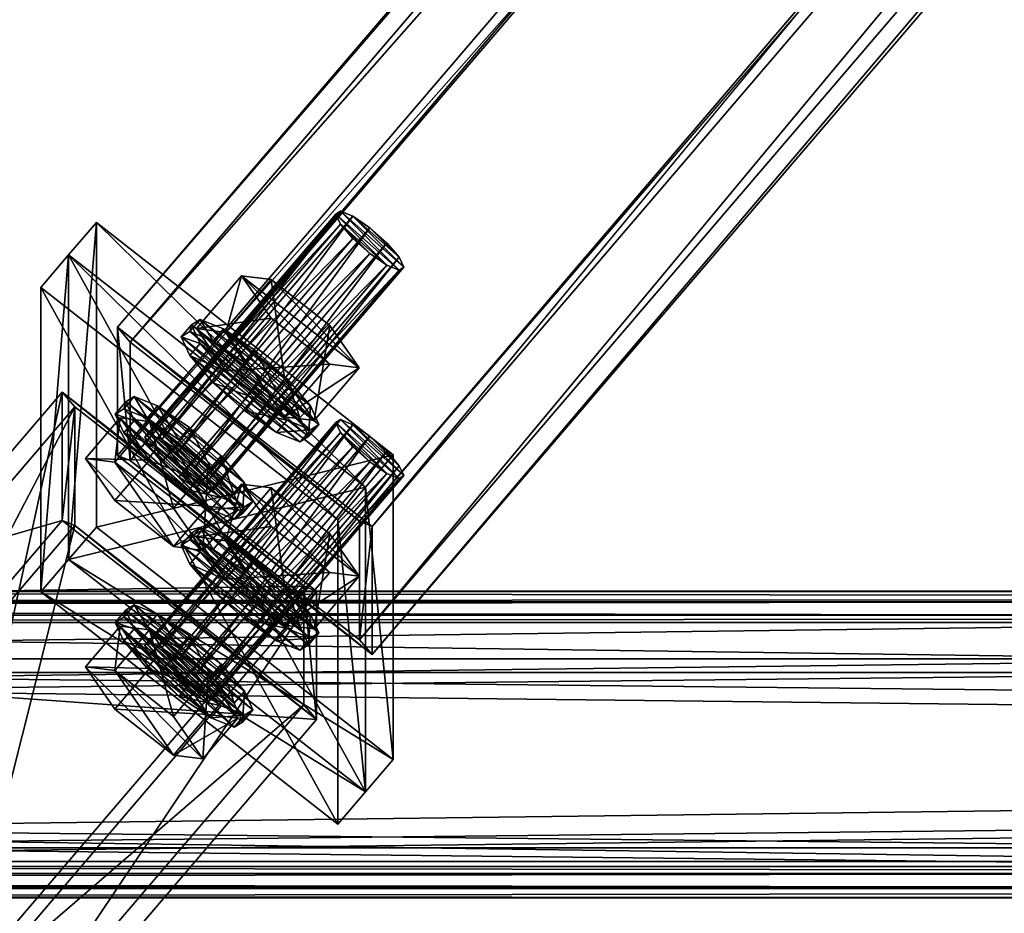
# Model space of a CAD drawing. Header units: millimetres. Extents: x 60485 to 71303, y 100 to 16900.
# Tile 618 of 656: x 65849 to 66029, y 13676 to 13839. Entities that reach past the tile are written whole.
import ezdxf

# ---------------------------------------------------------------- set-up
doc = ezdxf.new("R2010")
doc.units = ezdxf.units.MM
for name, color, linetype in [('13', 7, 'Continuous'), ('3', 7, 'Continuous'), ('9', 7, 'Continuous'), ('99', 7, 'Continuous')]:
    doc.layers.add(name, color=color, linetype=linetype)

msp = doc.modelspace()

# ---------------------------------------------------------------- meshes
at = {"layer": '13', "color": 7}
mesh = msp.add_polyface(dxfattribs=at)
corners = [(65912.75, 13796.25, 3967.83), (65874.82, 13758.28, 3980.56), (65877.92, 13755.54, 3980.28), (65909.65, 13798.99, 3968.12), (65872.55, 13760.91, 3982.82), (65907.38, 13801.62, 3970.38), (65871.72, 13762.73, 3986.45), (65906.55, 13803.43, 3974), (65872.55, 13763.25, 3990.47), (65907.38, 13803.95, 3978.03), (65874.82, 13762.33, 3993.82), (65909.65, 13803.04, 3981.37), (65877.92, 13760.22, 3995.58), (65867.19, 13766.27, 3985.36), (65872.55, 13765.59, 3998.12), (65866.22, 13758.19, 4000.39), (65883.28, 13750.18, 3977.74), (65894.72, 13784.47, 3967.25), (65889.36, 13792.18, 3977.45), (65881.12, 13782.56, 3980.39), (65886.49, 13781.87, 3993.15), (65897.21, 13766.46, 3972.76), (65874.01, 13760.85, 3973.44), (65869.76, 13765.78, 3977.67), (65867.86, 13763.56, 3978.35), (65868.21, 13769.19, 3984.47), (65866.31, 13766.97, 3985.15), (65869.76, 13770.16, 3992.02), (65867.86, 13767.94, 3992.7), (65874.01, 13768.44, 3998.29), (65872.11, 13766.22, 3998.96), (65879.82, 13764.49, 4001.6), (65877.92, 13762.27, 4002.27), (65889.87, 13750.04, 3982.48), (65891.42, 13751.02, 3990.03), (65889.87, 13754.43, 3996.83), (65885.62, 13759.36, 4001.06), (65887.97, 13752.21, 3997.51), (65889.52, 13748.8, 3990.71), (65887.97, 13747.82, 3983.16), (65891.85, 13769.78, 3968.61), (65886.04, 13774.91, 3969.14), (65884.14, 13772.69, 3969.82), (65881.79, 13779.84, 3973.37), (65879.89, 13777.62, 3974.05), (65880.24, 13783.25, 3980.17), (65878.34, 13781.03, 3980.85), (65881.79, 13784.23, 3987.72), (65879.89, 13782.01, 3988.4), (65886.04, 13782.51, 3993.99), (65884.14, 13780.29, 3994.67), (65889.95, 13776.33, 3997.98), (65897.65, 13765.83, 3971.92), (65901.9, 13764.11, 3978.19), (65900, 13766.27, 3993.21), (65901.56, 13762.86, 3986.41), (65900, 13761.89, 3978.86), (65895.75, 13763.61, 3972.6)]
mesh.append_faces([[corners[k] for k in face] for face in [(0, 1, 2, 2), (3, 4, 1, 1), (5, 6, 4, 4), (7, 8, 6, 6), (9, 10, 8, 8), (11, 12, 10, 10), (18, 20, 19, 19), (23, 26, 24, 24), (25, 28, 26, 26), (27, 30, 28, 28), (29, 32, 30, 30), (29, 36, 31, 31), (41, 44, 42, 42), (43, 46, 44, 44), (45, 48, 46, 46), (47, 50, 48, 48), (49, 51, 50, 50)]], dxfattribs={"vtx0": -1, "color": 7})
mesh.append_faces([[corners[k] for k in face] for face in [(13, 16, 14, 14), (20, 21, 19, 19), (23, 33, 25, 25), (25, 34, 27, 27), (27, 35, 29, 29), (32, 37, 30, 30), (30, 38, 28, 28), (28, 39, 26, 26), (41, 52, 43, 43), (43, 53, 45, 45), (50, 54, 48, 48), (48, 55, 46, 46), (46, 56, 44, 44), (44, 57, 42, 42)]], dxfattribs={"vtx0": -1, "vtx1": -1, "color": 7})
mesh.append_faces([[corners[k] for k in face] for face in [(13, 14, 15, 15), (17, 18, 19, 19), (22, 23, 24, 24), (23, 25, 26, 26), (25, 27, 28, 28), (27, 29, 30, 30), (29, 31, 32, 32), (40, 41, 42, 42), (41, 43, 44, 44), (43, 45, 46, 46), (45, 47, 48, 48), (47, 49, 50, 50)]], dxfattribs={"vtx2": -1, "vtx3": -1, "color": 7})
mesh = msp.add_polyface(dxfattribs=at)
corners = [(65918.94, 13793.74, 3976.97), (65918.11, 13793.22, 3972.94), (65883.28, 13752.52, 3985.39), (65915.84, 13794.14, 3969.6), (65881.01, 13753.44, 3982.05), (65912.75, 13796.25, 3967.83), (65877.92, 13755.54, 3980.28), (65909.65, 13798.99, 3968.12), (65874.82, 13758.28, 3980.56), (65907.38, 13801.62, 3970.38), (65872.55, 13760.91, 3982.82), (65906.55, 13803.43, 3974), (65871.72, 13762.73, 3986.45), (65907.38, 13803.95, 3978.03), (65872.55, 13763.25, 3990.47), (65909.65, 13803.04, 3981.37), (65874.82, 13762.33, 3993.82), (65912.75, 13800.93, 3983.14), (65877.92, 13760.22, 3995.58), (65915.84, 13798.19, 3982.85), (65881.01, 13757.49, 3995.3), (65918.11, 13795.56, 3980.59), (65883.28, 13754.86, 3993.04), (65884.11, 13753.04, 3989.41), (65905.44, 13776.08, 3969.82), (65894.72, 13784.47, 3967.25), (65886.49, 13774.85, 3970.19), (65881.12, 13782.56, 3980.39), (65889.36, 13792.18, 3977.45), (65894.72, 13791.49, 3990.2), (65886.49, 13781.87, 3993.15), (65905.44, 13783.1, 3992.77), (65897.21, 13773.48, 3995.71), (65910.8, 13775.4, 3982.58), (65902.57, 13765.77, 3985.52), (65897.21, 13766.46, 3972.76), (65886.04, 13782.51, 3993.99), (65891.85, 13778.55, 3997.3), (65889.95, 13776.33, 3997.98), (65897.65, 13773.42, 3996.76), (65895.75, 13771.2, 3997.44), (65880.24, 13783.25, 3980.17), (65903.46, 13765.08, 3985.73), (65881.79, 13784.23, 3987.72), (65901.9, 13768.49, 3992.53), (65884.14, 13780.29, 3994.67)]
mesh.append_faces([[corners[k] for k in face] for face in [(5, 9, 7, 7), (17, 21, 19, 19), (25, 27, 26, 26), (29, 32, 30, 30), (31, 34, 32, 32), (24, 28, 25, 25), (29, 33, 31, 31), (34, 30, 32, 32), (27, 35, 26, 26), (37, 40, 38, 38), (36, 39, 37, 37), (40, 45, 38, 38)]], dxfattribs={"vtx0": -1, "color": 7})
mesh.append_faces([[corners[k] for k in face] for face in [(9, 3, 11, 11), (11, 1, 13, 13), (13, 0, 15, 15), (15, 21, 17, 17), (28, 33, 29, 29), (41, 42, 43, 43), (43, 44, 36, 36)]], dxfattribs={"vtx0": -1, "vtx1": -1, "color": 7})
mesh.append_faces([[corners[k] for k in face] for face in [(9, 5, 3, 3), (11, 3, 1, 1), (13, 1, 0, 0), (15, 0, 21, 21), (28, 24, 33, 33), (36, 44, 39, 39)]], dxfattribs={"vtx0": -1, "vtx2": -1, "vtx3": -1, "color": 7})
mesh.append_faces([[corners[k] for k in face] for face in [(0, 1, 2, 2), (1, 3, 4, 4), (3, 5, 6, 6), (5, 7, 8, 8), (7, 9, 10, 10), (9, 11, 12, 12), (11, 13, 14, 14), (13, 15, 16, 16), (15, 17, 18, 18), (17, 19, 20, 20), (19, 21, 22, 22), (21, 0, 23, 23), (24, 25, 26, 26), (28, 29, 30, 30), (29, 31, 32, 32), (31, 33, 34, 34), (36, 37, 38, 38), (37, 39, 40, 40)]], dxfattribs={"vtx2": -1, "vtx3": -1, "color": 7})
mesh = msp.add_polyface(dxfattribs=at)
corners = [(65918.94, 13793.74, 3976.97), (65883.28, 13752.52, 3985.39), (65884.11, 13753.04, 3989.41), (65918.11, 13793.22, 3972.94), (65881.01, 13753.44, 3982.05), (65915.84, 13794.14, 3969.6), (65877.92, 13755.54, 3980.28), (65912.75, 13800.93, 3983.14), (65881.01, 13757.49, 3995.3), (65877.92, 13760.22, 3995.58), (65915.84, 13798.19, 3982.85), (65883.28, 13754.86, 3993.04), (65918.11, 13795.56, 3980.59), (65910.8, 13775.4, 3982.58), (65905.44, 13776.08, 3969.82), (65897.21, 13766.46, 3972.76), (65902.57, 13765.77, 3985.52), (65886.49, 13774.85, 3970.19), (65886.49, 13781.87, 3993.15), (65885.62, 13759.36, 4001.06), (65889.87, 13754.43, 3996.83), (65887.97, 13752.21, 3997.51), (65891.42, 13751.02, 3990.03), (65889.52, 13748.8, 3990.71), (65903.46, 13765.08, 3985.73), (65901.9, 13764.11, 3978.19), (65900, 13761.89, 3978.86), (65901.56, 13762.86, 3986.41), (65897.65, 13765.83, 3971.92), (65895.75, 13763.61, 3972.6), (65891.85, 13769.78, 3968.61), (65889.95, 13767.56, 3969.29), (65884.14, 13772.69, 3969.82), (65897.65, 13773.42, 3996.76), (65901.9, 13768.49, 3992.53), (65900, 13766.27, 3993.21), (65895.75, 13771.2, 3997.44), (65886.04, 13774.91, 3969.14), (65881.79, 13779.84, 3973.37), (65880.24, 13783.25, 3980.17), (65881.79, 13784.23, 3987.72), (65884.14, 13780.29, 3994.67), (65879.89, 13782.01, 3988.4), (65878.34, 13781.03, 3980.85), (65879.89, 13777.62, 3974.05), (65912.75, 13758.24, 3843.52), (65907.38, 13763.61, 3846.06), (65909.65, 13760.98, 3843.8), (65915.84, 13756.13, 3845.28), (65906.55, 13765.43, 3849.68), (65918.11, 13755.22, 3848.62), (65907.38, 13765.95, 3853.71), (65918.94, 13755.74, 3852.65), (65909.65, 13765.03, 3857.05), (65918.11, 13757.55, 3856.27), (65912.75, 13762.92, 3858.82), (65915.84, 13760.18, 3858.53)]
mesh.append_faces([[corners[k] for k in face] for face in [(0, 1, 2, 2), (3, 4, 1, 1), (5, 6, 4, 4), (7, 8, 9, 9), (10, 11, 8, 8), (12, 2, 11, 11), (13, 15, 16, 16), (14, 17, 15, 15), (20, 23, 21, 21), (24, 26, 27, 27), (25, 29, 26, 26), (28, 31, 29, 29), (30, 32, 31, 31), (33, 35, 36, 36), (34, 27, 35, 35), (28, 37, 30, 30), (32, 29, 31, 31), (45, 46, 47, 47), (55, 54, 56, 56)]], dxfattribs={"vtx0": -1, "color": 7})
mesh.append_faces([[corners[k] for k in face] for face in [(46, 48, 49, 49), (49, 50, 51, 51), (51, 52, 53, 53), (53, 54, 55, 55)]], dxfattribs={"vtx0": -1, "vtx1": -1, "color": 7})
mesh.append_faces([[corners[k] for k in face] for face in [(18, 16, 15, 15), (38, 28, 25, 25), (39, 25, 24, 24), (40, 24, 34, 34), (41, 36, 35, 35), (42, 35, 27, 27), (43, 27, 26, 26), (44, 26, 29, 29), (46, 45, 48, 48), (49, 48, 50, 50), (51, 50, 52, 52), (53, 52, 54, 54)]], dxfattribs={"vtx0": -1, "vtx2": -1, "vtx3": -1, "color": 7})
mesh.append_faces([[corners[k] for k in face] for face in [(13, 14, 15, 15), (19, 20, 21, 21), (20, 22, 23, 23), (24, 25, 26, 26), (25, 28, 29, 29), (28, 30, 31, 31), (33, 34, 35, 35), (34, 24, 27, 27)]], dxfattribs={"vtx2": -1, "vtx3": -1, "color": 7})
mesh = msp.add_polyface(dxfattribs=at)
corners = [(65883.28, 13754.86, 3993.04), (65877.92, 13760.22, 3995.58), (65881.01, 13757.49, 3995.3), (65874.82, 13762.33, 3993.82), (65884.11, 13753.04, 3989.41), (65872.55, 13763.25, 3990.47), (65883.28, 13752.52, 3985.39), (65871.72, 13762.73, 3986.45), (65881.01, 13753.44, 3982.05), (65872.55, 13760.91, 3982.82), (65877.92, 13755.54, 3980.28), (65874.82, 13758.28, 3980.56), (65883.28, 13750.18, 3977.74), (65872.55, 13758.57, 3975.17), (65866.22, 13751.17, 3977.43), (65867.19, 13766.27, 3985.36), (65860.86, 13758.87, 3987.63), (65866.22, 13758.19, 4000.39), (65872.55, 13765.59, 3998.12), (65883.28, 13757.2, 4000.69), (65876.94, 13749.79, 4002.95), (65888.64, 13749.49, 3990.5), (65876.94, 13742.78, 3980), (65889.87, 13750.04, 3982.48), (65885.62, 13751.76, 3976.22), (65883.72, 13749.54, 3976.9), (65879.82, 13755.72, 3972.91), (65877.92, 13753.5, 3973.59), (65874.01, 13760.85, 3973.44), (65872.11, 13758.63, 3974.12), (65867.86, 13763.56, 3978.35), (65879.82, 13764.49, 4001.6), (65885.62, 13759.36, 4001.06), (65883.72, 13757.14, 4001.74), (65877.92, 13762.27, 4002.27), (65887.97, 13752.21, 3997.51), (65869.76, 13765.78, 3977.67), (65868.21, 13769.19, 3984.47), (65891.42, 13751.02, 3990.03), (65869.76, 13770.16, 3992.02), (65889.87, 13754.43, 3996.83), (65874.01, 13768.44, 3998.29), (65872.11, 13766.22, 3998.96), (65889.52, 13748.8, 3990.71), (65867.86, 13767.94, 3992.7), (65887.97, 13747.82, 3983.16), (65866.31, 13766.97, 3985.15)]
mesh.append_faces([[corners[k] for k in face] for face in [(0, 1, 2, 2), (9, 10, 11, 11), (13, 16, 14, 14), (15, 17, 16, 16), (18, 20, 17, 17), (12, 15, 13, 13), (18, 21, 19, 19), (16, 22, 14, 14), (24, 27, 25, 25), (26, 29, 27, 27), (28, 30, 29, 29), (31, 33, 34, 34), (32, 35, 33, 33), (24, 28, 26, 26), (35, 34, 33, 33), (30, 27, 29, 29)]], dxfattribs={"vtx0": -1, "color": 7})
mesh.append_faces([[corners[k] for k in face] for face in [(1, 0, 3, 3), (3, 4, 5, 5), (5, 6, 7, 7), (7, 8, 9, 9), (17, 22, 16, 16), (28, 24, 36, 36), (46, 25, 30, 30)]], dxfattribs={"vtx0": -1, "vtx1": -1, "color": 7})
mesh.append_faces([[corners[k] for k in face] for face in [(3, 0, 4, 4), (5, 4, 6, 6), (7, 6, 8, 8), (9, 8, 10, 10), (18, 12, 21, 21), (36, 24, 23, 23), (37, 23, 38, 38), (39, 38, 40, 40), (41, 40, 32, 32), (42, 35, 43, 43), (44, 43, 45, 45), (46, 45, 25, 25), (30, 25, 27, 27)]], dxfattribs={"vtx0": -1, "vtx2": -1, "vtx3": -1, "color": 7})
mesh.append_faces([[corners[k] for k in face] for face in [(12, 13, 14, 14), (13, 15, 16, 16), (18, 19, 20, 20), (23, 24, 25, 25), (24, 26, 27, 27), (26, 28, 29, 29), (31, 32, 33, 33)]], dxfattribs={"vtx2": -1, "vtx3": -1, "color": 7})
mesh = msp.add_polyface(dxfattribs=at)
corners = [(65888.64, 13749.49, 3990.5), (65883.28, 13750.18, 3977.74), (65876.94, 13742.78, 3980), (65882.31, 13742.09, 3992.76), (65866.22, 13751.17, 3977.43), (65883.28, 13757.2, 4000.69), (65876.94, 13749.79, 4002.95), (65866.22, 13758.19, 4000.39), (65889.87, 13750.04, 3982.48), (65883.72, 13749.54, 3976.9), (65887.97, 13747.82, 3983.16), (65909.65, 13760.98, 3843.8), (65872.55, 13722.9, 3858.5), (65874.82, 13720.27, 3856.24), (65907.38, 13763.61, 3846.06), (65871.72, 13724.72, 3862.13), (65906.55, 13765.43, 3849.68), (65872.55, 13725.24, 3866.15), (65907.38, 13765.95, 3853.71), (65874.82, 13724.32, 3869.5), (65909.65, 13765.03, 3857.05), (65877.92, 13722.21, 3871.26), (65912.75, 13762.92, 3858.82), (65881.01, 13719.48, 3870.98), (65894.72, 13746.47, 3842.93), (65889.36, 13754.17, 3853.13), (65881.12, 13744.55, 3856.07), (65886.49, 13736.84, 3845.87), (65894.72, 13753.48, 3865.88), (65886.49, 13743.86, 3868.83), (65897.21, 13728.45, 3848.44), (65868.21, 13731.18, 3860.15), (65869.76, 13732.16, 3867.7), (65867.86, 13729.93, 3868.38), (65866.31, 13728.96, 3860.83), (65874.01, 13730.44, 3873.97), (65872.11, 13728.22, 3874.64), (65891.85, 13731.77, 3844.29), (65886.04, 13736.9, 3844.82), (65884.14, 13734.68, 3845.5), (65889.95, 13729.55, 3844.97), (65881.79, 13741.83, 3849.06), (65879.89, 13739.61, 3849.73), (65880.24, 13745.24, 3855.86), (65878.34, 13743.02, 3856.53), (65881.79, 13746.22, 3863.4), (65879.89, 13744, 3864.08), (65886.04, 13744.5, 3869.67), (65884.14, 13742.28, 3870.35), (65889.95, 13738.32, 3873.66), (65897.65, 13727.82, 3847.6), (65901.9, 13726.1, 3853.87), (65903.46, 13727.07, 3861.41), (65901.9, 13730.48, 3868.21), (65900, 13728.26, 3868.89), (65901.56, 13724.85, 3862.09), (65900, 13723.88, 3854.54), (65895.75, 13725.6, 3848.28)]
mesh.append_faces([[corners[k] for k in face] for face in [(0, 2, 3, 3), (1, 4, 2, 2), (5, 3, 6, 6), (3, 7, 6, 6), (8, 9, 10, 10), (11, 12, 13, 13), (14, 15, 12, 12), (16, 17, 15, 15), (18, 19, 17, 17), (20, 21, 19, 19), (22, 23, 21, 21), (24, 26, 27, 27), (25, 29, 26, 26), (26, 30, 27, 27), (31, 33, 34, 34), (32, 36, 33, 33), (37, 39, 40, 40), (38, 42, 39, 39), (41, 44, 42, 42), (43, 46, 44, 44), (45, 48, 46, 46), (47, 49, 48, 48)]], dxfattribs={"vtx0": -1, "color": 7})
mesh.append_faces([[corners[k] for k in face] for face in [(29, 30, 26, 26), (38, 50, 41, 41), (41, 51, 43, 43), (43, 52, 45, 45), (45, 53, 47, 47), (48, 54, 46, 46), (46, 55, 44, 44), (44, 56, 42, 42), (42, 57, 39, 39)]], dxfattribs={"vtx0": -1, "vtx1": -1, "color": 7})
mesh.append_faces([[corners[k] for k in face] for face in [(7, 3, 2, 2)]], dxfattribs={"vtx0": -1, "vtx2": -1, "vtx3": -1, "color": 7})
mesh.append_faces([[corners[k] for k in face] for face in [(0, 1, 2, 2), (5, 0, 3, 3), (24, 25, 26, 26), (25, 28, 29, 29), (31, 32, 33, 33), (32, 35, 36, 36), (37, 38, 39, 39), (38, 41, 42, 42), (41, 43, 44, 44), (43, 45, 46, 46), (45, 47, 48, 48)]], dxfattribs={"vtx2": -1, "vtx3": -1, "color": 7})
mesh = msp.add_polyface(dxfattribs=at)
corners = [(65891.42, 13751.02, 3990.03), (65889.87, 13750.04, 3982.48), (65887.97, 13747.82, 3983.16), (65889.52, 13748.8, 3990.71), (65918.94, 13755.74, 3852.65), (65918.11, 13755.22, 3848.62), (65883.28, 13714.51, 3861.07), (65915.84, 13756.13, 3845.28), (65881.01, 13715.43, 3857.73), (65912.75, 13758.24, 3843.52), (65877.92, 13717.54, 3855.96), (65909.65, 13760.98, 3843.8), (65874.82, 13720.27, 3856.24), (65907.38, 13763.61, 3846.06), (65872.55, 13722.9, 3858.5), (65906.55, 13765.43, 3849.68), (65871.72, 13724.72, 3862.13), (65907.38, 13765.95, 3853.71), (65872.55, 13725.24, 3866.15), (65909.65, 13765.03, 3857.05), (65874.82, 13724.32, 3869.5), (65912.75, 13762.92, 3858.82), (65877.92, 13722.21, 3871.26), (65915.84, 13760.18, 3858.53), (65881.01, 13719.48, 3870.98), (65918.11, 13757.55, 3856.27), (65883.28, 13716.85, 3868.72), (65884.11, 13715.03, 3865.09), (65910.8, 13737.39, 3858.26), (65905.44, 13738.07, 3845.5), (65897.21, 13728.45, 3848.44), (65902.57, 13727.77, 3861.2), (65894.72, 13746.47, 3842.93), (65886.49, 13736.84, 3845.87), (65894.72, 13753.48, 3865.88), (65905.44, 13745.09, 3868.45), (65897.21, 13735.47, 3871.39), (65886.49, 13743.86, 3868.83), (65889.36, 13754.17, 3853.13), (65886.04, 13744.5, 3869.67), (65891.85, 13740.54, 3872.98), (65889.95, 13738.32, 3873.66), (65897.65, 13735.41, 3872.44), (65895.75, 13733.19, 3873.12), (65901.9, 13730.48, 3868.21), (65900, 13728.26, 3868.89), (65897.65, 13727.82, 3847.6), (65886.04, 13736.9, 3844.82), (65891.85, 13731.77, 3844.29), (65881.79, 13741.83, 3849.06), (65901.9, 13726.1, 3853.87), (65880.24, 13745.24, 3855.86), (65903.46, 13727.07, 3861.41), (65881.79, 13746.22, 3863.4), (65884.14, 13742.28, 3870.35), (65879.89, 13744, 3864.08), (65901.56, 13724.85, 3862.09), (65884.14, 13734.68, 3845.5), (65895.75, 13725.6, 3848.28), (65889.95, 13729.55, 3844.97)]
mesh.append_faces([[corners[k] for k in face] for face in [(0, 2, 3, 3), (28, 30, 31, 31), (29, 33, 30, 30), (34, 36, 37, 37), (35, 31, 36, 36), (29, 38, 32, 32), (34, 28, 35, 35), (31, 37, 36, 36), (40, 43, 41, 41), (42, 45, 43, 43), (46, 47, 48, 48), (39, 42, 40, 40), (43, 54, 41, 41), (57, 58, 59, 59)]], dxfattribs={"vtx0": -1, "color": 7})
mesh.append_faces([[corners[k] for k in face] for face in [(38, 28, 34, 34)]], dxfattribs={"vtx0": -1, "vtx1": -1, "color": 7})
mesh.append_faces([[corners[k] for k in face] for face in [(38, 29, 28, 28), (37, 31, 30, 30), (49, 46, 50, 50), (51, 50, 52, 52), (53, 52, 44, 44), (39, 44, 42, 42), (54, 43, 45, 45), (55, 45, 56, 56)]], dxfattribs={"vtx0": -1, "vtx2": -1, "vtx3": -1, "color": 7})
mesh.append_faces([[corners[k] for k in face] for face in [(0, 1, 2, 2), (4, 5, 6, 6), (5, 7, 8, 8), (7, 9, 10, 10), (9, 11, 12, 12), (11, 13, 14, 14), (13, 15, 16, 16), (15, 17, 18, 18), (17, 19, 20, 20), (19, 21, 22, 22), (21, 23, 24, 24), (23, 25, 26, 26), (25, 4, 27, 27), (28, 29, 30, 30), (29, 32, 33, 33), (34, 35, 36, 36), (35, 28, 31, 31), (39, 40, 41, 41), (40, 42, 43, 43), (42, 44, 45, 45)]], dxfattribs={"vtx2": -1, "vtx3": -1, "color": 7})
mesh = msp.add_polyface(dxfattribs=at)
corners = [(65918.94, 13755.74, 3852.65), (65883.28, 13714.51, 3861.07), (65884.11, 13715.03, 3865.09), (65918.11, 13755.22, 3848.62), (65881.01, 13715.43, 3857.73), (65915.84, 13756.13, 3845.28), (65877.92, 13717.54, 3855.96), (65912.75, 13758.24, 3843.52), (65874.82, 13720.27, 3856.24), (65915.84, 13760.18, 3858.53), (65883.28, 13716.85, 3868.72), (65881.01, 13719.48, 3870.98), (65918.11, 13757.55, 3856.27), (65877.92, 13722.21, 3871.26), (65874.82, 13724.32, 3869.5), (65872.55, 13725.24, 3866.15), (65888.64, 13711.48, 3866.18), (65883.28, 13712.17, 3853.42), (65876.94, 13704.77, 3855.68), (65882.31, 13704.08, 3868.44), (65883.28, 13719.19, 3876.37), (65872.55, 13727.58, 3873.8), (65891.42, 13713.01, 3865.71), (65889.87, 13712.04, 3858.16), (65887.97, 13709.82, 3858.84), (65889.52, 13710.79, 3866.39), (65885.62, 13713.76, 3851.9), (65883.72, 13711.54, 3852.58), (65879.82, 13717.71, 3848.59), (65877.92, 13715.49, 3849.27), (65879.82, 13726.48, 3877.28), (65885.62, 13721.35, 3876.74), (65883.72, 13719.13, 3877.42), (65889.87, 13716.42, 3872.51), (65887.97, 13714.2, 3873.19), (65869.76, 13727.77, 3853.35), (65868.21, 13731.18, 3860.15), (65869.76, 13732.16, 3867.7), (65874.01, 13730.44, 3873.97), (65877.92, 13724.26, 3877.96), (65872.11, 13728.22, 3874.64), (65867.86, 13729.93, 3868.38), (65866.31, 13728.96, 3860.83), (65903.46, 13727.07, 3861.41), (65901.9, 13726.1, 3853.87), (65900, 13723.88, 3854.54), (65901.56, 13724.85, 3862.09), (65897.65, 13727.82, 3847.6), (65895.75, 13725.6, 3848.28), (65891.85, 13731.77, 3844.29), (65889.95, 13729.55, 3844.97), (65901.9, 13730.48, 3868.21), (65900, 13728.26, 3868.89), (65878.34, 13743.02, 3856.53), (65879.89, 13739.61, 3849.73)]
mesh.append_faces([[corners[k] for k in face] for face in [(0, 1, 2, 2), (3, 4, 1, 1), (5, 6, 4, 4), (7, 8, 6, 6), (9, 10, 11, 11), (12, 2, 10, 10), (10, 13, 11, 11), (16, 18, 19, 19), (21, 16, 20, 20), (22, 24, 25, 25), (23, 27, 24, 24), (26, 29, 27, 27), (31, 34, 32, 32), (33, 25, 34, 34), (34, 39, 32, 32), (43, 45, 46, 46), (44, 48, 45, 45), (47, 50, 48, 48), (51, 46, 52, 52)]], dxfattribs={"vtx0": -1, "color": 7})
mesh.append_faces([[corners[k] for k in face] for face in [(14, 10, 2, 2), (15, 2, 1, 1), (21, 17, 16, 16), (35, 26, 23, 23), (36, 23, 22, 22), (37, 22, 33, 33), (38, 33, 31, 31), (40, 34, 25, 25), (41, 25, 24, 24), (42, 24, 27, 27), (53, 46, 45, 45), (54, 45, 48, 48)]], dxfattribs={"vtx0": -1, "vtx2": -1, "vtx3": -1, "color": 7})
mesh.append_faces([[corners[k] for k in face] for face in [(16, 17, 18, 18), (20, 16, 19, 19), (22, 23, 24, 24), (23, 26, 27, 27), (26, 28, 29, 29), (30, 31, 32, 32), (31, 33, 34, 34), (33, 22, 25, 25), (43, 44, 45, 45), (44, 47, 48, 48), (47, 49, 50, 50), (51, 43, 46, 46)]], dxfattribs={"vtx2": -1, "vtx3": -1, "color": 7})
mesh = msp.add_polyface(dxfattribs=at)
corners = [(65877.92, 13722.21, 3871.26), (65883.28, 13716.85, 3868.72), (65874.82, 13724.32, 3869.5), (65884.11, 13715.03, 3865.09), (65872.55, 13725.24, 3866.15), (65883.28, 13714.51, 3861.07), (65871.72, 13724.72, 3862.13), (65881.01, 13715.43, 3857.73), (65872.55, 13722.9, 3858.5), (65877.92, 13717.54, 3855.96), (65874.82, 13720.27, 3856.24), (65883.28, 13712.17, 3853.42), (65872.55, 13720.56, 3850.85), (65866.22, 13713.16, 3853.11), (65876.94, 13704.77, 3855.68), (65867.19, 13728.27, 3861.05), (65860.86, 13720.87, 3863.31), (65872.55, 13727.58, 3873.8), (65866.22, 13720.18, 3876.07), (65883.28, 13719.19, 3876.37), (65876.94, 13711.79, 3878.63), (65882.31, 13704.08, 3868.44), (65879.82, 13717.71, 3848.59), (65874.01, 13722.84, 3849.12), (65872.11, 13720.62, 3849.8), (65877.92, 13715.49, 3849.27), (65869.76, 13727.77, 3853.35), (65867.86, 13725.55, 3854.03), (65868.21, 13731.18, 3860.15), (65866.31, 13728.96, 3860.83), (65874.01, 13730.44, 3873.97), (65879.82, 13726.48, 3877.28), (65877.92, 13724.26, 3877.96), (65872.11, 13728.22, 3874.64), (65883.72, 13719.13, 3877.42), (65885.62, 13713.76, 3851.9), (65889.87, 13712.04, 3858.16), (65891.42, 13713.01, 3865.71), (65869.76, 13732.16, 3867.7), (65889.87, 13716.42, 3872.51), (65885.62, 13721.35, 3876.74), (65887.97, 13714.2, 3873.19), (65889.52, 13710.79, 3866.39), (65867.86, 13729.93, 3868.38), (65887.97, 13709.82, 3858.84), (65883.72, 13711.54, 3852.58)]
mesh.append_faces([[corners[k] for k in face] for face in [(8, 9, 10, 10), (11, 13, 14, 14), (12, 16, 13, 13), (15, 18, 16, 16), (17, 20, 18, 18), (19, 21, 20, 20), (11, 15, 12, 12), (21, 18, 20, 20), (16, 14, 13, 13), (22, 24, 25, 25), (23, 27, 24, 24), (26, 29, 27, 27), (30, 32, 33, 33), (31, 34, 32, 32), (35, 23, 22, 22), (30, 40, 31, 31), (27, 25, 24, 24)]], dxfattribs={"vtx0": -1, "color": 7})
mesh.append_faces([[corners[k] for k in face] for face in [(0, 1, 2, 2), (2, 3, 4, 4), (4, 5, 6, 6), (6, 7, 8, 8), (15, 11, 17, 17), (18, 14, 16, 16), (23, 35, 26, 26), (26, 36, 28, 28), (28, 37, 38, 38), (38, 39, 30, 30), (32, 41, 33, 33), (33, 42, 43, 43), (43, 44, 29, 29), (29, 45, 27, 27)]], dxfattribs={"vtx0": -1, "vtx1": -1, "color": 7})
mesh.append_faces([[corners[k] for k in face] for face in [(6, 5, 7, 7), (8, 7, 9, 9), (18, 21, 14, 14), (27, 45, 25, 25)]], dxfattribs={"vtx0": -1, "vtx2": -1, "vtx3": -1, "color": 7})
mesh.append_faces([[corners[k] for k in face] for face in [(11, 12, 13, 13), (12, 15, 16, 16), (15, 17, 18, 18), (17, 19, 20, 20), (22, 23, 24, 24), (23, 26, 27, 27), (26, 28, 29, 29), (30, 31, 32, 32)]], dxfattribs={"vtx2": -1, "vtx3": -1, "color": 7})
at = {"layer": '3', "color": 91}
mesh = msp.add_polyface(dxfattribs=at)
corners = [(68289.16, 16586.83, 3016.38), (68330.95, 16554.13, 3026.37), (65910.84, 13725.77, 3891.09), (65869.05, 13758.47, 3881.09), (68330.95, 16575.76, 3097.14), (65910.84, 13747.41, 3961.85), (68289.16, 16608.46, 3087.14), (65869.05, 13780.11, 3951.86), (68286.83, 16587.77, 3012.95), (68286.83, 16611.16, 3089.46), (65866.73, 13782.8, 3954.17), (65866.73, 13759.41, 3877.66), (68333.27, 16574.82, 3100.57), (65913.17, 13746.47, 3965.28), (68333.27, 16551.43, 3024.06), (65913.17, 13723.08, 3888.77)]
mesh.append_faces([[corners[k] for k in face] for face in [(0, 2, 3, 3), (1, 5, 2, 2), (4, 7, 5, 5), (6, 3, 7, 7), (8, 10, 11, 11), (9, 13, 10, 10), (12, 15, 13, 13), (14, 11, 15, 15)]], dxfattribs={"vtx0": -1, "color": 91})
mesh.append_faces([[corners[k] for k in face] for face in [(6, 8, 0, 0), (0, 8, 1, 1), (12, 4, 14, 14), (11, 3, 15, 15), (3, 10, 7, 7), (7, 10, 5, 5), (15, 2, 13, 13), (2, 15, 3, 3), (13, 5, 10, 10)]], dxfattribs={"vtx0": -1, "vtx1": -1, "color": 91})
mesh.append_faces([[corners[k] for k in face] for face in [(9, 6, 4, 4), (6, 9, 8, 8), (1, 8, 14, 14), (4, 12, 9, 9), (14, 4, 1, 1), (3, 11, 10, 10), (13, 2, 5, 5)]], dxfattribs={"vtx0": -1, "vtx2": -1, "vtx3": -1, "color": 91})
mesh.append_faces([[corners[k] for k in face] for face in [(0, 1, 2, 2), (1, 4, 5, 5), (4, 6, 7, 7), (6, 0, 3, 3), (8, 9, 10, 10), (9, 12, 13, 13), (12, 14, 15, 15), (14, 8, 11, 11)]], dxfattribs={"vtx2": -1, "vtx3": -1, "color": 91})
mesh = msp.add_polyface(dxfattribs=at)
corners = [(65858.92, 13746.63, 3884.71), (65900.71, 13713.93, 3894.71), (65830, 13631.29, 3919.97), (65830, 13712.84, 3895.04), (65900.71, 13735.57, 3965.47), (65830, 13652.93, 3990.74), (65858.92, 13768.27, 3955.48), (65830, 13734.47, 3965.81), (65856.6, 13747.57, 3881.28), (65856.6, 13770.96, 3957.79), (65830, 13739.88, 3967.29), (65830, 13716.49, 3890.79), (65903.03, 13734.63, 3968.9), (65830, 13649.27, 3994.99), (65903.03, 13711.24, 3892.39), (65830, 13625.88, 3918.49)]
mesh.append_faces([[corners[k] for k in face] for face in [(0, 2, 3, 3), (1, 5, 2, 2), (4, 7, 5, 5), (6, 3, 7, 7), (8, 10, 11, 11), (9, 13, 10, 10), (12, 15, 13, 13), (14, 11, 15, 15)]], dxfattribs={"vtx0": -1, "color": 91})
mesh.append_faces([[corners[k] for k in face] for face in [(8, 6, 9, 9), (6, 8, 0, 0), (12, 4, 14, 14), (4, 9, 6, 6), (3, 10, 7, 7), (15, 2, 13, 13)]], dxfattribs={"vtx0": -1, "vtx1": -1, "color": 91})
mesh.append_faces([[corners[k] for k in face] for face in [(0, 8, 14, 14), (4, 12, 9, 9), (14, 4, 1, 1), (14, 1, 0, 0), (11, 3, 2, 2), (3, 11, 10, 10), (7, 10, 13, 13), (2, 15, 11, 11), (13, 2, 5, 5), (13, 5, 7, 7)]], dxfattribs={"vtx0": -1, "vtx2": -1, "vtx3": -1, "color": 91})
mesh.append_faces([[corners[k] for k in face] for face in [(0, 1, 2, 2), (1, 4, 5, 5), (4, 6, 7, 7), (6, 0, 3, 3), (8, 9, 10, 10), (9, 12, 13, 13), (12, 14, 15, 15), (14, 8, 11, 11)]], dxfattribs={"vtx2": -1, "vtx3": -1, "color": 91})
at = {"layer": '9', "color": 243}
mesh = msp.add_polyface(dxfattribs=at)
corners = [(62900, 13730.27, 3975.54), (62900, 13685.32, 3989.29), (66100, 13685.32, 3989.29), (66100, 13730.27, 3975.54), (62900, 13719.84, 4102.13), (66100, 13719.84, 4102.13), (62900, 13684.46, 4112.95), (66100, 13684.46, 4112.95), (62900, 13680.65, 4100.52), (66100, 13680.65, 4100.52), (62900, 13678.74, 4101.11), (66100, 13678.74, 4101.11), (62900, 13683.13, 4115.45), (66100, 13683.13, 4115.45), (62900, 13722.34, 4103.46), (66100, 13722.34, 4103.46), (62900, 13687.82, 3990.62), (66100, 13687.82, 3990.62), (62900, 13728.94, 3978.04), (66100, 13728.94, 3978.04), (62900, 13732.74, 3990.47), (66100, 13732.74, 3990.47), (62900, 13734.66, 3989.89), (66100, 13734.66, 3989.89)]
mesh.append_faces([[corners[k] for k in face] for face in [(0, 2, 3, 3), (1, 5, 2, 2), (4, 7, 5, 5), (6, 9, 7, 7), (8, 11, 9, 9), (10, 13, 11, 11), (12, 15, 13, 13), (14, 17, 15, 15), (16, 19, 17, 17), (18, 21, 19, 19), (20, 23, 21, 21), (22, 3, 23, 23), (20, 0, 22, 22), (8, 12, 10, 10), (11, 7, 9, 9), (3, 21, 23, 23)]], dxfattribs={"vtx0": -1, "color": 243})
mesh.append_faces([[corners[k] for k in face] for face in [(0, 16, 1, 1), (16, 0, 18, 18), (18, 0, 20, 20), (12, 6, 14, 14), (14, 1, 16, 16), (2, 19, 3, 3), (19, 2, 17, 17), (17, 2, 15, 15), (15, 5, 13, 13), (13, 7, 11, 11), (21, 3, 19, 19)]], dxfattribs={"vtx0": -1, "vtx1": -1, "color": 243})
mesh.append_faces([[corners[k] for k in face] for face in [(12, 8, 6, 6), (14, 6, 4, 4), (14, 4, 1, 1), (15, 2, 5, 5), (13, 5, 7, 7)]], dxfattribs={"vtx0": -1, "vtx2": -1, "vtx3": -1, "color": 243})
mesh.append_faces([[corners[k] for k in face] for face in [(0, 1, 2, 2), (1, 4, 5, 5), (4, 6, 7, 7), (6, 8, 9, 9), (8, 10, 11, 11), (10, 12, 13, 13), (12, 14, 15, 15), (14, 16, 17, 17), (16, 18, 19, 19), (18, 20, 21, 21), (20, 22, 23, 23), (22, 0, 3, 3)]], dxfattribs={"vtx2": -1, "vtx3": -1, "color": 243})
mesh = msp.add_polyface(dxfattribs=at)
corners = [(65500, 13730.27, 3975.54), (65500, 13685.32, 3989.29), (68700, 13685.32, 3989.29), (68700, 13730.27, 3975.54), (65500, 13719.84, 4102.13), (68700, 13719.84, 4102.13), (65500, 13684.46, 4112.95), (68700, 13684.46, 4112.95), (65500, 13680.65, 4100.52), (68700, 13680.65, 4100.52), (65500, 13678.74, 4101.11), (68700, 13678.74, 4101.11), (65500, 13683.13, 4115.45), (68700, 13683.13, 4115.45), (65500, 13722.34, 4103.46), (68700, 13722.34, 4103.46), (65500, 13687.82, 3990.62), (68700, 13687.82, 3990.62), (65500, 13728.94, 3978.04), (68700, 13728.94, 3978.04), (65500, 13732.74, 3990.47), (68700, 13732.74, 3990.47), (65500, 13734.66, 3989.89), (68700, 13734.66, 3989.89)]
mesh.append_faces([[corners[k] for k in face] for face in [(0, 2, 3, 3), (1, 5, 2, 2), (4, 7, 5, 5), (6, 9, 7, 7), (8, 11, 9, 9), (10, 13, 11, 11), (12, 15, 13, 13), (14, 17, 15, 15), (16, 19, 17, 17), (18, 21, 19, 19), (20, 23, 21, 21), (22, 3, 23, 23), (20, 0, 22, 22), (8, 12, 10, 10), (11, 7, 9, 9)]], dxfattribs={"vtx0": -1, "color": 243})
mesh.append_faces([[corners[k] for k in face] for face in [(1, 16, 4, 4), (16, 0, 18, 18), (18, 0, 20, 20), (12, 6, 14, 14), (14, 4, 16, 16), (3, 19, 23, 23), (19, 2, 17, 17), (17, 2, 15, 15), (15, 5, 13, 13), (13, 7, 11, 11)]], dxfattribs={"vtx0": -1, "vtx1": -1, "color": 243})
mesh.append_faces([[corners[k] for k in face] for face in [(16, 1, 0, 0), (12, 8, 6, 6), (14, 6, 4, 4), (19, 3, 2, 2), (15, 2, 5, 5), (13, 5, 7, 7)]], dxfattribs={"vtx0": -1, "vtx2": -1, "vtx3": -1, "color": 243})
mesh.append_faces([[corners[k] for k in face] for face in [(21, 23, 19, 19)]], dxfattribs={"vtx1": -1, "color": 243})
mesh.append_faces([[corners[k] for k in face] for face in [(0, 1, 2, 2), (1, 4, 5, 5), (4, 6, 7, 7), (6, 8, 9, 9), (8, 10, 11, 11), (10, 12, 13, 13), (12, 14, 15, 15), (14, 16, 17, 17), (16, 18, 19, 19), (18, 20, 21, 21), (20, 22, 23, 23), (22, 0, 3, 3)]], dxfattribs={"vtx2": -1, "vtx3": -1, "color": 243})
at = {"layer": '99', "color": 7}
mesh = msp.add_polyface(dxfattribs=at)
corners = [(65857.79, 13795.99, 4007.65), (65911.97, 13753.6, 4020.61), (65911.97, 13698.05, 3838.91), (65857.79, 13740.44, 3825.95), (65917.04, 13759.52, 4018.8), (65917.04, 13703.97, 3837.1), (65862.86, 13801.91, 4005.84), (65862.86, 13746.36, 3824.14)]
mesh.append_faces([[corners[k] for k in face] for face in [(0, 2, 3, 3), (1, 5, 2, 2), (4, 7, 5, 5), (6, 3, 7, 7), (1, 6, 4, 4), (3, 5, 7, 7)]], dxfattribs={"vtx0": -1, "color": 7})
mesh.append_faces([[corners[k] for k in face] for face in [(0, 1, 2, 2), (1, 4, 5, 5), (4, 6, 7, 7), (6, 0, 3, 3), (1, 0, 6, 6), (3, 2, 5, 5)]], dxfattribs={"vtx2": -1, "vtx3": -1, "color": 7})
mesh = msp.add_polyface(dxfattribs=at)
corners = [(65852.73, 13790.07, 4009.46), (65906.9, 13747.68, 4022.42), (65906.9, 13692.13, 3840.72), (65852.73, 13734.52, 3827.76), (65911.97, 13753.6, 4020.61), (65911.97, 13698.05, 3838.91), (65857.79, 13795.99, 4007.65), (65857.79, 13740.44, 3825.95)]
mesh.append_faces([[corners[k] for k in face] for face in [(0, 2, 3, 3), (1, 5, 2, 2), (4, 7, 5, 5), (6, 3, 7, 7), (1, 6, 4, 4), (3, 5, 7, 7)]], dxfattribs={"vtx0": -1, "color": 7})
mesh.append_faces([[corners[k] for k in face] for face in [(0, 1, 2, 2), (1, 4, 5, 5), (4, 6, 7, 7), (6, 0, 3, 3), (1, 0, 6, 6), (3, 2, 5, 5)]], dxfattribs={"vtx2": -1, "vtx3": -1, "color": 7})

doc.saveas('drawing.dxf')
